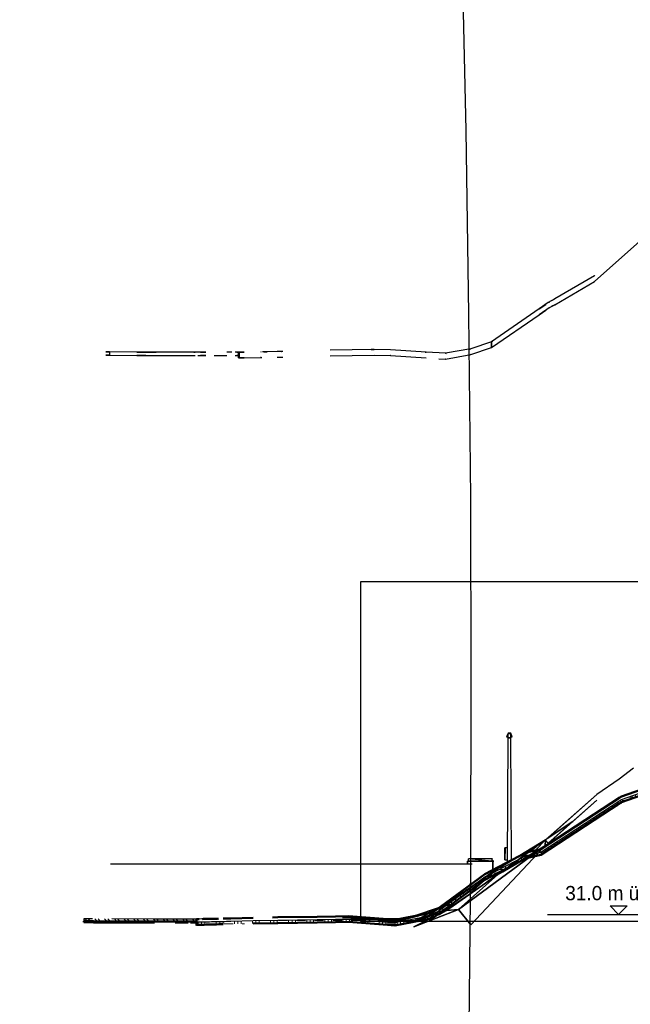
# Model space of a CAD drawing. Extents: x -805 to 3526, y -961 to 1039.
# Tile 439 of 471: x 1458 to 1479, y 28 to 62. Entities that reach past the tile are written whole.
import ezdxf
from ezdxf.enums import TextEntityAlignment as Align

# ---------------------------------------------------------------- set-up
doc = ezdxf.new("R2010")
doc.units = 0
doc.linetypes.add('AUSGEZOGEN', pattern=[2, 1, 1])
doc.layers.get('0').update_dxf_attribs({"color": 251})
for name, color, linetype, lineweight in [('EB-2236S-Q-BAL-LIN', 7, 'Continuous', 25), ('EB-2236S-Q-BAL-TXT', 7, 'Continuous', 50), ('TTK-B-Bestand', 252, 'Continuous', 35), ('VE22-087 - Bf_Dorsten-Hervest ModellRevit2021_rvt-1-Schnitt 2$0$A-FLOR', 192, 'Continuous', 9), ('VE22-087 - Bf_Dorsten-Hervest ModellRevit2021_rvt-1-Schnitt 2$0$A-FLOR-FNSH', 192, 'Continuous', 35), ('VE22-087 - Bf_Dorsten-Hervest ModellRevit2021_rvt-1-Schnitt 2$0$A-FLOR-MCUT', 51, 'Continuous', 9), ('VE22-087 - Bf_Dorsten-Hervest ModellRevit2021_rvt-1-Schnitt 2$0$A-FLOR-PATT', 8, 'Continuous', 35)]:
    doc.layers.add(name, color=color, linetype=linetype, lineweight=lineweight)
for name, color, linetype in [('Schnitt 3 cm', 251, 'Continuous'), ('Schnitt 3 m', 251, 'Continuous'), ('TTK-P-Bahnsteig', 12, 'Continuous'), ('TTK-P-PU', 12, 'Continuous'), ('TTK-P-QP Block', 162, 'Continuous'), ('TTK-P-TEXT', 12, 'AUSGEZOGEN'), ('TTK-P-Verm-ProVI', 112, 'Continuous')]:
    doc.layers.add(name, color=color, linetype=linetype)
doc.styles.add('AKG DIN 6776', font='AKG_DIN67.TTF')
doc.styles.add('PROVI', font='PROVI.SHX')
doc.dimstyles.new('TTK$6', dxfattribs={"dimtxt": 2.5, "dimasz": 2.5, "dimexe": 3.5, "dimexo": 0.1, "dimgap": 1, "dimtad": 1, "dimzin": 0, "dimtxsty": 'AKG DIN 6776', "dimblk": 'OBLIQUE', "dimcen": -0.09, "dimdle": 3, "dimse1": 1, "dimse2": 1, "dimclrd": 256, "dimclre": 256, "dimclrt": 256, "dimadec": 3, "dimazin": 0, "dimtfac": 1, "dimtofl": 0, "dimtmove": 0, "dimatfit": 3, "dimldrblk": 'OBLIQUE', "dimfxl": 7, "dimfxlon": 1, "dimtolj": 1, "dimtzin": 0, "dimlwd": -1, "dimlwe": -1, "dimarcsym": 0})
pattern_1 = [(0, (6.525, 36.271), (0.3175, 0.3175), [0.3175, -0.3175]), (0, (6.525, 36.39), (0.3175, 0.3175), [0.3175, -0.3175]), (0, (6.525, 36.509), (0.3175, 0.3175), [0.3175, -0.3175]), (90, (6.565, 36.549), (-0.3175, 0.3175), [0.3175, -0.3175]), (90, (6.684, 36.549), (-0.3175, 0.3175), [0.3175, -0.3175]), (90, (6.803, 36.549), (-0.3175, 0.3175), [0.3175, -0.3175])]

# ---------------------------------------------------------------- blocks, each defined once
blk = doc.blocks.new('Schnitt 3 cm N')
at = {"layer": 'Schnitt 3 cm'}
for p, q in [((-13990, -2756), (-12084, -1063)), ((-13990, -2556), (-15385, -3369)), ((-15385, -3569), (-13990, -2756)), ((-13984, -2550), (-13990, -2556)), ((-13990, -2556), (-13984, -2550)), ((-13990, -2756), (-13984, -2750)), ((-13984, -2750), (-13990, -2756)), ((-15385, -3369), (-15625, -3494)), ((-15488, -3426), (-15385, -3369)), ((-15385, -3369), (-15488, -3426)), ((-15936, -3720), (-17607, -4868)), ((-15625, -3494), (-15936, -3720)), ((-15936, -3720), (-15703, -3563)), ((-15703, -3563), (-15936, -3720)), ((-15936, -3920), (-15625, -3694)), ((-15703, -3763), (-15936, -3920)), ((-15936, -3920), (-15703, -3763)), ((-15625, -3494), (-15581, -3475)), ((-15581, -3475), (-15625, -3494)), ((-15625, -3694), (-15385, -3569)), ((-15581, -3675), (-15625, -3694)), ((-15625, -3694), (-15581, -3675)), ((-15385, -3569), (-15488, -3626)), ((-15488, -3626), (-15385, -3569)), ((-17607, -5068), (-15936, -3920)), ((-21731, -5145), (-23274, -5168)), ((-21731, -5145), (-21842, -5146)), ((-21842, -5146), (-21731, -5145)), ((-21159, -5149), (-21731, -5145)), ((-19907, -5239), (-21159, -5149)), ((-18335, -5122), (-19229, -5275)), ((-18335, -5122), (-18397, -5138)), ((-18397, -5138), (-18335, -5122)), ((-17607, -4868), (-18335, -5122)), ((-18335, -5322), (-17607, -5068)), ((-17579, -4852), (-17607, -4868)), ((-17607, -4868), (-17579, -4852)), ((-17607, -4868), (-17579, -4852)), ((-17579, -4852), (-17607, -4868)), ((-17607, -5068), (-17607, -4868)), ((-17607, -4868), (-17607, -5068)), ((-17607, -5068), (-17579, -5052)), ((-17579, -5052), (-17607, -5068)), ((-17579, -5052), (-17607, -5068)), ((-17607, -5068), (-17579, -5052)), ((-31023, -5221), (-31153, -5221)), ((-31153, -5221), (-31023, -5221)), ((-31153, -5341), (-31023, -5341)), ((-31023, -5341), (-31153, -5341)), ((-31023, -5221), (-31023, -5341)), ((-30052, -5232), (-31023, -5221)), ((-31023, -5341), (-30052, -5352)), ((-30062, -5233), (-30056, -5232)), ((-30056, -5232), (-30062, -5233)), ((-30056, -5352), (-30062, -5353)), ((-30062, -5353), (-30056, -5352)), ((-30056, -5232), (-30052, -5232)), ((-29382, -5232), (-30056, -5232)), ((-30056, -5232), (-29833, -5233)), ((-29833, -5233), (-30056, -5232)), ((-30056, -5232), (-29382, -5232)), ((-30052, -5232), (-30056, -5232)), ((-30052, -5352), (-30056, -5352)), ((-30056, -5352), (-29748, -5352)), ((-29833, -5353), (-30056, -5352)), ((-30056, -5352), (-29833, -5353)), ((-29748, -5352), (-30056, -5352)), ((-30056, -5352), (-30052, -5352)), ((-29382, -5232), (-30052, -5232)), ((-30052, -5352), (-29382, -5352)), ((-28020, -5232), (-29382, -5232)), ((-29382, -5352), (-28020, -5352)), ((-28069, -5233), (-28020, -5232)), ((-28020, -5232), (-28069, -5233)), ((-27827, -5232), (-28020, -5232)), ((-27919, -5352), (-27827, -5352)), ((-27827, -5232), (-27649, -5233)), ((-27649, -5233), (-27827, -5232)), ((-27745, -5232), (-27827, -5232)), ((-27649, -5353), (-27827, -5352)), ((-27827, -5352), (-27745, -5352)), ((-27827, -5352), (-27649, -5353)), ((-27346, -5353), (-26904, -5355)), ((-26727, -5235), (-26904, -5235)), ((-26554, -5235), (-26609, -5235)), ((-26609, -5355), (-26554, -5355)), ((-26500, -5235), (-26554, -5235)), ((-26469, -5235), (-26554, -5235)), ((-26554, -5235), (-26500, -5235)), ((-26554, -5355), (-26469, -5355)), ((-26554, -5355), (-26500, -5355)), ((-26500, -5355), (-26554, -5355)), ((-26500, -5235), (-26496, -5235)), ((-26496, -5235), (-26500, -5235)), ((-26496, -5355), (-26500, -5355)), ((-26500, -5355), (-26496, -5355)), ((-26496, -5355), (-26498, -5355)), ((-26498, -5355), (-26496, -5355)), ((-26496, -5355), (-26496, -5235)), ((-26469, -5235), (-26496, -5235)), ((-26496, -5235), (-26496, -5355)), ((-26496, -5235), (-26469, -5235)), ((-26496, -5235), (-26496, -5355)), ((-26496, -5355), (-26496, -5235)), ((-26496, -5235), (-26469, -5235)), ((-26469, -5235), (-26496, -5235)), ((-26496, -5435), (-26496, -5355)), ((-26496, -5355), (-26496, -5435)), ((-26469, -5355), (-26496, -5355)), ((-26496, -5355), (-26469, -5355)), ((-26496, -5435), (-26469, -5435)), ((-26469, -5435), (-26496, -5435)), ((-26298, -5232), (-26487, -5235)), ((-26487, -5235), (-26298, -5232)), ((-26298, -5232), (-26469, -5235)), ((-26469, -5235), (-26469, -5435)), ((-26469, -5355), (-26469, -5235)), ((-26469, -5434), (-26298, -5432)), ((-26469, -5435), (-26298, -5432)), ((-26298, -5432), (-26469, -5434)), ((-26336, -5233), (-26366, -5233)), ((-26366, -5233), (-26336, -5233)), ((-26366, -5433), (-26336, -5433)), ((-26336, -5433), (-26366, -5433)), ((-26298, -5432), (-25722, -5424)), ((-25698, -5423), (-25722, -5424)), ((-25722, -5424), (-25698, -5423)), ((-25722, -5424), (-25673, -5423)), ((-25709, -5224), (-25698, -5223)), ((-25698, -5223), (-25709, -5224)), ((-25485, -5220), (-25655, -5223)), ((-25611, -5222), (-25485, -5220)), ((-25485, -5220), (-25611, -5222)), ((-25144, -5216), (-25485, -5220)), ((-24998, -5214), (-25144, -5216)), ((-25144, -5416), (-24998, -5414)), ((-24991, -5213), (-24998, -5214)), ((-24945, -5213), (-24998, -5214)), ((-24998, -5214), (-24991, -5213)), ((-24998, -5414), (-24945, -5413)), ((-23274, -5368), (-21731, -5345)), ((-23267, -5368), (-23266, -5368)), ((-23266, -5368), (-23267, -5368)), ((-21731, -5345), (-21159, -5349)), ((-21146, -5351), (-21159, -5349)), ((-21159, -5349), (-21146, -5351)), ((-21159, -5349), (-19907, -5439)), ((-19907, -5239), (-19936, -5237)), ((-19936, -5237), (-19907, -5239)), ((-19229, -5275), (-19907, -5239)), ((-19459, -5463), (-19229, -5475)), ((-19229, -5275), (-19204, -5276)), ((-19204, -5276), (-19229, -5275)), ((-19229, -5475), (-18335, -5322)), ((-19215, -5475), (-19229, -5475)), ((-19229, -5475), (-19215, -5475)), ((-18397, -5338), (-18335, -5322)), ((-18335, -5322), (-18397, -5338))]:
    blk.add_line(p, q, dxfattribs=at)
blk = doc.blocks.new('PVI_HORIZ_PFEIL')
at = {"color": 0, "flags": 128}
blk.add_lwpolyline([(0, 0), (-3, 3), (3, 3), (0, 0)], dxfattribs=at)
blk = doc.blocks.new('ProVi SchnittF')
at = {"layer": 'EB-2236S-Q-BAL-LIN'}
blk.add_line((-12.879, 0), (9.317, 0), dxfattribs=at)
at = {"layer": 'EB-2236S-Q-BAL-LIN', "xscale": 0.1, "yscale": 0.1}
blk.add_blockref('PVI_HORIZ_PFEIL', (-10.379, 0), dxfattribs=at)
at = {"layer": 'Schnitt 3 cm', "xscale": 0.001, "yscale": 0.001, "zscale": 0.001}
blk.add_blockref('Schnitt 3 cm N', (2.768, 24.962), dxfattribs=at)
at = {"layer": 'EB-2236S-Q-BAL-TXT', "style": 'PROVI'}
blk.add_text('31.0 m ü.NN', height=0.5, dxfattribs=at).set_placement((-10.379, 0.5), align=Align.CENTER)
blk = doc.blocks.new('*D549')
at = {"layer": 'DEFPOINTS', "color": 0}
for p in [(1594.653, 36.74), (1594.306, 36.575), (8.223, 0)]:
    blk.add_point(p, dxfattribs=at)
at = {"layer": 'TTK-B-Bestand', "insert": (1594.109, 36.983), "char_height": 0.25, "attachment_point": 5, "style": 'AKG DIN 6776'}
blk.add_mtext('\\A1;36,588', dxfattribs=at)
blk = doc.blocks.new('_OBLIQUE')
at = {"color": 0, "linetype": 'ByBlock'}
blk.add_line((-0.5, -0.5), (0.5, 0.5), dxfattribs=at)
blk = doc.blocks.new('*D548')
at = {"layer": 'DEFPOINTS', "color": 0}
for p in [(1585.537, 36.771), (1585.046, 36.614), (-0.868, 0.031)]:
    blk.add_point(p, dxfattribs=at)
at = {"layer": 'TTK-B-Bestand', "insert": (1585.018, 37.014), "char_height": 0.25, "attachment_point": 5, "style": 'AKG DIN 6776'}
blk.add_mtext('\\A1;36,621', dxfattribs=at)
blk = doc.blocks.new('VE22-087 - Bf_Dorsten-Hervest ModellRevit2021_rvt-1-Schnitt 2$0$FP_2-Schnitt 2')
at = {"layer": 'VE22-087 - Bf_Dorsten-Hervest ModellRevit2021_rvt-1-Schnitt 2$0$A-FLOR', "color": 250, "lineweight": 25, "flags": 128}
blk.add_lwpolyline([(-17.614, 30.852), (-18.249, 30.841), (-18.296, 30.84)], dxfattribs=at)
at = {"layer": 'VE22-087 - Bf_Dorsten-Hervest ModellRevit2021_rvt-1-Schnitt 2$0$A-FLOR-PATT', "color": 63, "lineweight": 9}
for p, q in [((-18.113, 30.845), (-18.114, 30.845)), ((-17.776, 30.853), (-17.781, 30.853))]:
    blk.add_line(p, q, dxfattribs=at)
blk = doc.blocks.new('P-HP-Dorsten 2022  - Schnitt 2 Süden')
at = {"layer": 'VE22-087 - Bf_Dorsten-Hervest ModellRevit2021_rvt-1-Schnitt 2$0$A-FLOR-PATT', "lineweight": 9}
h = blk.add_hatch(dxfattribs=at)
h.set_pattern_fill('FP_3', color=40, style=0, pattern_type=2)
h.set_pattern_definition(pattern_1)
h.paths.add_polyline_path([(-9.996, 30.904), (-9.935, 30.921), (-8.171, 32.218), (-6.717, 32.972), (-6.205, 33.087), (-3.392, 34.926), (-3.377, 34.937), (-1.827, 35.48), (-1.827, 35.58), (-3.377, 35.037), (-3.392, 35.026), (-3.432, 34.999), (-6.205, 33.187), (-6.717, 33.072), (-8.171, 32.318), (-9.935, 31.021), (-9.996, 31.004)])
h = blk.add_hatch(dxfattribs=at)
h.set_pattern_fill('FP_1', color=40, style=0, pattern_type=2)
h.set_pattern_definition([(135, (6.525, 36.271), (-0.1710703, -0.1710703), []), (135, (6.639, 36.271), (-0.1710703, -0.1710703), [])])
h.paths.add_polyline_path([(-18.3, 30.756), (-18.3, 30.836), (-18.956, 30.837), (-19.448, 30.837), (-19.776, 30.837), (-22.256, 30.845), (-22.256, 30.765), (-21.912, 30.764), (-19.776, 30.757), (-19.038, 30.757)])
h = blk.add_hatch(dxfattribs=at)
h.set_pattern_fill('FP_3', color=40, style=0, pattern_type=2)
h.set_pattern_definition(pattern_1)
h.paths.add_polyline_path([(-11.334, 30.617), (-10.002, 30.871), (-10.002, 30.971), (-11.334, 30.717), (-11.588, 30.732), (-12.965, 30.837), (-13.419, 30.833), (-14.146, 30.82), (-15.444, 30.8), (-16.305, 30.783), (-17.194, 30.76), (-17.694, 30.75), (-18.3, 30.736), (-18.3, 30.636), (-17.492, 30.654), (-17.089, 30.663), (-16.305, 30.683), (-15.444, 30.7), (-14.066, 30.722), (-13.419, 30.733), (-12.965, 30.737), (-11.588, 30.632)])
h = blk.add_hatch(dxfattribs=at)
h.set_pattern_fill('FP_4', color=40, style=0, pattern_type=2)
h.set_pattern_definition([(10.769, (7.087, 34.344), (0.62376732, 0.15974415), [0.09524, -0.01905, 0.0254, -0.01905, -0.47622]), (10.769, (7.087, 34.344), (0.62376732, 0.15974415), [-0.15874, 0.09524, -0.38097]), (10.769, (7.056, 34.339), (0.62376732, 0.15974415), [0.0635, -0.04762, 0.09524, -0.04762, -0.38097]), (10.769, (7.056, 34.339), (0.62376732, 0.15974415), [-0.25398, 0.0635, -0.31748]), (10.769, (7.274, 34.397), (0.62376732, 0.15974415), [0.07937, -0.03175, 0.07937, -0.44447]), (10.769, (6.963, 34.346), (0.62376732, 0.15974415), [0.03175, -0.0635, 0.03175, -0.50796]), (90, (7.025, 34.358), (-0.62377, -0.07753), [0.0037, -0.03741]), (90, (7.212, 34.369), (-0.62377, -0.07753), [0.00411, -0.037]), (90, (7.368, 34.415), (-0.62377, -0.07753), [0.00411, -0.037]), (14.364, (7.293, 34.384), (2.544e-06, 0.041105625), [0.04553, -0.59837]), (187.085, (7.131, 34.353), (-0.62377058, -0.11863276), [0.04445, -0.58412]), (17.848, (7.274, 34.38), (5.3e-07, 0.0411086), [0.02931, -0.626]), (24.408, (7.243, 34.375), (4.28e-06, 0.041105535), [0.01661, -0.66838]), (24.408, (7.399, 34.421), (4.28e-06, 0.041105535), [0.01329, -0.6717]), (24.408, (7.037, 34.36), (4.28e-06, 0.041105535), [0.01163, -0.67336]), (175.802, (7.181, 34.363), (-5.86e-07, 0.04111034), [0.01517, -0.61028]), (175.802, (7.337, 34.409), (-5.86e-07, 0.04111034), [0.01214, -0.61331]), (175.802, (7.012, 34.356), (-5.9e-07, 0.04111034), [0.01062, -0.61483]), (183.342, (7.15, 34.357), (3.46e-06, 0.041110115), [0.02794, -0.59689])])
h.paths.add_polyline_path([(-11.334, 30.817), (-11.334, 30.817), (-10.002, 31.071), (-9.996, 31.073), (-9.996, 31.075), (-10.282, 31.024), (-11.36, 30.818)])
at = {"layer": 'VE22-087 - Bf_Dorsten-Hervest ModellRevit2021_rvt-1-Schnitt 2$0$A-FLOR', "color": 40, "lineweight": 25}
for p, q in [((-3.432, 34.899), (-3.533, 34.798)), ((-3.392, 34.926), (-3.4, 34.886)), ((-3.377, 34.937), (-3.35, 34.922)), ((-6.819, 32.917), (-6.717, 32.972)), ((-6.198, 33.056), (-6.205, 33.087)), ((-8.128, 32.238), (-8.171, 32.218)), ((-22.256, 30.845), (-22.177, 30.845)), ((-15.444, 30.9), (-15.444, 30.9)), ((-10.282, 31.024), (-9.996, 31.075)), ((-9.996, 31.073), (-10.002, 31.071)), ((-10.002, 30.871), (-9.988, 30.877)), ((-9.988, 30.877), (-9.996, 30.904)), ((-9.868, 30.959), (-9.988, 30.877)), ((-9.988, 30.877), (-9.935, 30.921)), ((-9.988, 30.877), (-9.973, 30.885)), ((-9.973, 30.885), (-9.988, 30.877)), ((-13.905, 30.724), (-14.066, 30.722)), ((-13.419, 30.733), (-13.408, 30.733)), ((-13.059, 30.736), (-12.965, 30.737)), ((-11.567, 30.622), (-11.588, 30.632)), ((-11.334, 30.617), (-11.394, 30.612))]:
    blk.add_line(p, q, dxfattribs=at)
for points in [[(-18.3, 30.716), (-18.313, 30.716), (-18.325, 30.716), (-18.338, 30.716)], [(-18.338, 30.636), (-18.325, 30.636), (-18.313, 30.636), (-18.3, 30.636)]]:
    blk.add_open_spline(points, degree=3, dxfattribs=at)
at = {"layer": 'VE22-087 - Bf_Dorsten-Hervest ModellRevit2021_rvt-1-Schnitt 2$0$A-FLOR-FNSH', "color": 40, "lineweight": 50}
for p, q in [((-1.827, 35.68), (-3.377, 35.137)), ((-3.377, 34.937), (-1.827, 35.48)), ((-3.432, 35.099), (-6.205, 33.287)), ((-6.205, 33.087), (-3.432, 34.899)), ((-3.392, 35.126), (-3.432, 35.099)), ((-3.432, 34.899), (-3.392, 34.926)), ((-3.377, 35.137), (-3.392, 35.126)), ((-3.392, 34.926), (-3.377, 34.937)), ((-6.717, 33.172), (-8.171, 32.418)), ((-6.205, 33.287), (-6.717, 33.172)), ((-8.171, 32.218), (-6.717, 32.972)), ((-6.717, 32.972), (-6.205, 33.087)), ((-8.171, 32.418), (-9.935, 31.121)), ((-9.935, 30.921), (-8.171, 32.218)), ((-9.935, 31.121), (-9.996, 31.104)), ((-9.996, 31.104), (-9.996, 31.004)), ((-22.256, 30.765), (-22.256, 30.725)), ((-22.256, 30.765), (-21.912, 30.764)), ((-21.912, 30.764), (-19.776, 30.757)), ((-18.3, 30.836), (-18.3, 30.736)), ((-18.3, 30.716), (-18.3, 30.756)), ((-16.305, 30.883), (-17.089, 30.863)), ((-15.444, 30.9), (-15.632, 30.897)), ((-14.066, 30.922), (-15.444, 30.9)), ((-13.419, 30.933), (-14.066, 30.922)), ((-12.965, 30.937), (-13.419, 30.933)), ((-11.588, 30.832), (-12.965, 30.937)), ((-11.334, 30.817), (-11.588, 30.832)), ((-10.002, 31.071), (-11.334, 30.817)), ((-11.334, 30.617), (-10.002, 30.871)), ((-10.002, 30.971), (-10.002, 31.071)), ((-10.002, 30.871), (-10.002, 30.971)), ((-9.996, 31.004), (-9.996, 30.904)), ((-9.996, 30.904), (-9.935, 30.921)), ((-22.256, 30.725), (-21.912, 30.724)), ((-21.912, 30.724), (-19.776, 30.717)), ((-18.3, 30.736), (-18.3, 30.636)), ((-16.305, 30.683), (-15.444, 30.7)), ((-15.444, 30.7), (-14.066, 30.722)), ((-14.066, 30.722), (-13.419, 30.733)), ((-13.419, 30.733), (-12.965, 30.737)), ((-12.965, 30.737), (-11.588, 30.632)), ((-11.588, 30.632), (-11.334, 30.617))]:
    blk.add_line(p, q, dxfattribs=at)
at = {"layer": 'VE22-087 - Bf_Dorsten-Hervest ModellRevit2021_rvt-1-Schnitt 2$0$A-FLOR-FNSH', "color": 40, "lineweight": 25}
for p, q in [((-21.955, 30.844), (-22.256, 30.845)), ((-22.256, 30.845), (-22.256, 30.765)), ((-19.776, 30.837), (-21.276, 30.842)), ((-18.3, 30.756), (-18.3, 30.836))]:
    blk.add_line(p, q, dxfattribs=at)
blk.add_open_spline([(-18.3, 30.836), (-18.519, 30.837), (-19.011, 30.838), (-19.503, 30.837), (-19.776, 30.837)], degree=3, knots=[0, 0, 0, 0, 0.444444, 1, 1, 1, 1], dxfattribs=at)
at = {"layer": 'VE22-087 - Bf_Dorsten-Hervest ModellRevit2021_rvt-1-Schnitt 2$0$A-FLOR-FNSH', "color": 40, "lineweight": 50}
for points in [[(-19.776, 30.757), (-19.53, 30.757), (-19.038, 30.758), (-18.546, 30.757), (-18.3, 30.756)], [(-18.209, 30.838), (-18.24, 30.837), (-18.27, 30.837), (-18.3, 30.836)], [(-17.896, 30.845), (-17.964, 30.844), (-18.033, 30.842), (-18.101, 30.841)], [(-17.627, 30.851), (-17.717, 30.849), (-17.806, 30.847), (-17.896, 30.845)], [(-17.526, 30.853), (-17.558, 30.853), (-17.589, 30.852), (-17.621, 30.851)], [(-17.089, 30.863), (-17.178, 30.861), (-17.268, 30.859), (-17.358, 30.857)], [(-19.052, 30.717), (-18.899, 30.717), (-18.746, 30.717), (-18.592, 30.717)], [(-18.514, 30.717), (-18.443, 30.716), (-18.371, 30.716), (-18.3, 30.716)]]:
    blk.add_open_spline(points, degree=3, dxfattribs=at)
blk.add_open_spline([(-18.3, 30.636), (-18.121, 30.64), (-17.829, 30.647), (-17.515, 30.654), (-17.38, 30.657), (-17.358, 30.657)], degree=3, knots=[0, 0, 0, 0, 0.4444444, 0.7222222, 0.7777778, 0.7777778, 0.7777778, 0.7777778], dxfattribs=at)
at = {"layer": 'VE22-087 - Bf_Dorsten-Hervest ModellRevit2021_rvt-1-Schnitt 2$0$A-FLOR-MCUT', "color": 40, "lineweight": 25}
for p, q in [((-3.377, 35.037), (-1.827, 35.58)), ((-6.205, 33.187), (-3.432, 34.999)), ((-3.432, 34.999), (-3.392, 35.026)), ((-3.392, 35.026), (-3.377, 35.037)), ((-6.717, 33.072), (-6.205, 33.187)), ((-8.171, 32.318), (-6.717, 33.072)), ((-9.935, 31.021), (-8.171, 32.318)), ((-17.087, 30.763), (-16.305, 30.783)), ((-16.305, 30.783), (-15.444, 30.8)), ((-15.444, 30.8), (-14.066, 30.822)), ((-14.066, 30.822), (-13.419, 30.833)), ((-13.419, 30.833), (-12.965, 30.837)), ((-12.965, 30.837), (-11.588, 30.732)), ((-11.334, 30.717), (-10.002, 30.971)), ((-9.996, 31.004), (-9.935, 31.021)), ((-11.588, 30.732), (-11.334, 30.717))]:
    blk.add_line(p, q, dxfattribs=at)
blk.add_open_spline([(-18.3, 30.736), (-18.098, 30.741), (-17.694, 30.75), (-17.289, 30.758), (-17.087, 30.763)], degree=3, dxfattribs=at)
at = {"layer": 'VE22-087 - Bf_Dorsten-Hervest ModellRevit2021_rvt-1-Schnitt 2$0$A-FLOR', "color": 40, "lineweight": 25}
blk.add_blockref('VE22-087 - Bf_Dorsten-Hervest ModellRevit2021_rvt-1-Schnitt 2$0$FP_2-Schnitt 2', (0, 0), dxfattribs=at)
blk = doc.blocks.new('*D536')
at = {"layer": 'DEFPOINTS', "color": 0}
for p in [(1593.426, 36.652), (1593.91, 36.652), (733.066, 0.107)]:
    blk.add_point(p, dxfattribs=at)
at = {"layer": 'TTK-P-TEXT', "insert": (1594.454, 36.896), "char_height": 0.25, "attachment_point": 5, "style": 'AKG DIN 6776'}
blk.add_mtext('\\A1;36,589', dxfattribs=at)

msp = doc.modelspace()

# ---------------------------------------------------------------- linework, layer by layer
at = {"layer": 'Schnitt 3 m', "color": 251}
for p, q in [((1479.4913, 36.1349), (1478.9906, 35.7477)), ((1478.9906, 35.7477), (1478.2043, 35.2079)), ((1478.2043, 35.2079), (1476.2982, 33.5148)), ((1476.2982, 33.3148), (1478.2043, 35.0079)), ((1478.2043, 35.2079), (1476.4015, 33.6207)), ((1476.4015, 33.6207), (1478.2043, 35.2079)), ((1476.4015, 33.4207), (1478.2043, 35.0079)), ((1478.2043, 35.0079), (1476.4015, 33.4207)), ((1477.3591, 34.2638), (1476.4668, 33.6646)), ((1476.4668, 33.6646), (1477.3591, 34.2638)), ((1476.4015, 33.6207), (1474.8052, 32.6508)), ((1474.8052, 32.6508), (1476.4015, 33.6207)), ((1476.2982, 33.5148), (1474.9025, 32.7016)), ((1476.3191, 33.5333), (1475.9596, 33.1522)), ((1475.9596, 33.1522), (1476.3191, 33.5333)), ((1476.4015, 33.6207), (1476.2982, 33.5148)), ((1476.2982, 33.5148), (1476.4015, 33.6207)), ((1476.4011, 33.6062), (1476.3963, 33.4176)), ((1476.3963, 33.4176), (1476.4011, 33.6062)), ((1476.408, 33.6123), (1476.4935, 33.5018)), ((1476.4935, 33.5018), (1476.408, 33.6123)), ((1476.102, 33.2005), (1473.3492, 31.1763)), ((1473.3492, 31.1763), (1476.102, 33.2005)), ((1473.7778, 30.6391), (1476.3191, 33.3333)), ((1476.3191, 33.3333), (1473.7778, 30.6391)), ((1474.8052, 32.4508), (1476.4015, 33.4207)), ((1476.4015, 33.4207), (1474.8052, 32.4508)), ((1474.8358, 32.4694), (1476.102, 33.4005)), ((1476.102, 33.4005), (1474.8358, 32.4694)), ((1474.9025, 32.5016), (1476.2982, 33.3148)), ((1474.9786, 32.9173), (1474.9792, 33.3373)), ((1474.9806, 33.3373), (1474.9792, 33.3373)), ((1474.9806, 33.3373), (1474.98, 32.9173)), ((1475.0688, 33.3376), (1474.9806, 33.3373)), ((1476.2982, 33.3148), (1476.4015, 33.4207)), ((1476.4015, 33.4207), (1476.2982, 33.3148)), ((1473.66, 32.8715), (1474.557, 32.8715)), ((1474.557, 32.8715), (1473.66, 32.8715)), ((1473.66, 32.8715), (1473.66, 32.7662)), ((1473.66, 32.7662), (1473.66, 32.8715)), ((1473.7049, 32.9515), (1473.7039, 32.9515)), ((1474.5212, 32.9515), (1473.7039, 32.9515)), ((1473.7039, 32.8715), (1473.7039, 32.9515)), ((1474.5212, 32.8715), (1473.7039, 32.9515)), ((1474.545, 32.9515), (1474.5212, 32.9515)), ((1474.5439, 32.8953), (1474.5212, 32.9515)), ((1474.5212, 32.9515), (1474.5212, 32.8715)), ((1474.557, 32.8715), (1474.584, 32.8715)), ((1474.557, 32.4999), (1474.557, 32.8715)), ((1474.584, 32.8715), (1474.557, 32.8715)), ((1474.557, 32.8715), (1474.557, 32.4999)), ((1474.98, 32.9173), (1474.9786, 32.9173)), ((1474.98, 32.9173), (1475.0664, 32.9176)), ((1473.7778, 32.7662), (1461.1296, 32.7662)), ((1474.7346, 32.6079), (1472.9206, 31.3354)), ((1472.9206, 31.3354), (1474.7346, 32.6079)), ((1474.7346, 32.6079), (1473.7742, 31.7542)), ((1473.7742, 31.7542), (1474.7346, 32.6079)), ((1473.7778, 31.9566), (1473.7778, 32.7662)), ((1473.8332, 32.7662), (1473.7778, 32.7662)), ((1474.3516, 32.3509), (1474.7346, 32.6079)), ((1474.7346, 32.6079), (1474.3516, 32.3509)), ((1474.6628, 32.5766), (1474.3516, 32.3509)), ((1474.9025, 32.7016), (1474.6628, 32.5766)), ((1474.6628, 32.5766), (1474.7346, 32.6079)), ((1474.7346, 32.6079), (1474.6628, 32.5766)), ((1474.6628, 32.3766), (1474.9025, 32.5016)), ((1474.7346, 32.6079), (1474.9025, 32.7016)), ((1474.9025, 32.7016), (1474.7346, 32.6079)), ((1474.9025, 32.5016), (1474.7346, 32.4079)), ((1474.7346, 32.4079), (1474.9025, 32.5016)), ((1474.3516, 32.3509), (1472.6807, 31.2027)), ((1472.6807, 31.0027), (1474.3516, 32.1509)), ((1472.9206, 31.1354), (1474.7346, 32.4079)), ((1474.7346, 32.4079), (1472.9206, 31.1354)), ((1473.3492, 31.1763), (1474.7346, 32.4079)), ((1474.7346, 32.4079), (1473.3492, 31.1763)), ((1474.7346, 32.4079), (1474.3516, 32.1509)), ((1474.3516, 32.1509), (1474.7346, 32.4079)), ((1474.3516, 32.1509), (1474.6628, 32.3766)), ((1474.7346, 32.4079), (1474.6628, 32.3766)), ((1474.6628, 32.3766), (1474.7346, 32.4079)), ((1471.6364, 30.8946), (1472.827, 31.3033)), ((1472.827, 31.3033), (1471.6364, 30.8946)), ((1473.3492, 31.1763), (1471.7759, 30.5653)), ((1471.7759, 30.5653), (1473.3492, 31.1763)), ((1472.592, 31.1718), (1471.7759, 30.7653)), ((1471.7759, 30.7653), (1472.592, 31.1718)), ((1471.7759, 30.7653), (1472.6807, 31.1167)), ((1472.6807, 31.1167), (1471.7759, 30.7653)), ((1472.6807, 31.2027), (1471.9526, 30.9485)), ((1472.9206, 31.3354), (1472.6807, 31.2027)), ((1472.6807, 31.2027), (1472.9206, 31.3354)), ((1472.6807, 31.2027), (1472.9206, 31.3354)), ((1472.9206, 31.3354), (1472.6807, 31.2027)), ((1472.6807, 31.0027), (1472.6807, 31.2027)), ((1472.6807, 31.2027), (1472.6807, 31.0027)), ((1472.6807, 31.0027), (1472.9206, 31.1354)), ((1472.9206, 31.1354), (1472.6807, 31.0027)), ((1472.9206, 31.1354), (1472.6807, 31.0027)), ((1472.6807, 31.0027), (1472.9206, 31.1354)), ((1473.2042, 31.3625), (1472.9206, 31.3354)), ((1472.9206, 31.3354), (1473.2042, 31.3625)), ((1472.9206, 31.3354), (1473.2042, 31.3625)), ((1473.2042, 31.3625), (1472.9206, 31.3354)), ((1472.9206, 31.1354), (1473.3492, 31.1763)), ((1473.3492, 31.1763), (1472.9206, 31.1354)), ((1473.3492, 31.1763), (1472.9206, 31.1354)), ((1472.9206, 31.1354), (1473.3492, 31.1763)), ((1473.3492, 31.1763), (1473.7778, 30.6391)), ((1473.7778, 30.6391), (1473.3492, 31.1763)), ((1473.7778, 30.6391), (1473.3492, 31.1763)), ((1473.3492, 31.1763), (1473.7778, 30.6391)), ((1470.3807, 30.8316), (1469.1291, 30.9221)), ((1470.3807, 30.8316), (1469.2774, 30.8925)), ((1469.2774, 30.8925), (1470.3807, 30.8316)), ((1469.5694, 30.8527), (1471.7759, 30.7653)), ((1471.3168, 30.7848), (1469.5694, 30.8527)), ((1469.5694, 30.8527), (1471.3168, 30.7848)), ((1471.7759, 30.7653), (1469.5694, 30.8527)), ((1470.1392, 30.8491), (1471.3257, 30.8415)), ((1471.3257, 30.8415), (1470.1392, 30.8491)), ((1470.2463, 30.8414), (1471.07, 30.7978)), ((1471.07, 30.7978), (1470.2463, 30.8414)), ((1471.0588, 30.7959), (1470.3807, 30.8316)), ((1471.9526, 30.9485), (1471.0588, 30.7959)), ((1471.0588, 30.7959), (1471.3168, 30.7848)), ((1471.3168, 30.7848), (1471.0588, 30.7959)), ((1471.9526, 30.9485), (1471.3168, 30.7848)), ((1471.3168, 30.7848), (1471.9526, 30.9485)), ((1471.3168, 30.7848), (1471.7759, 30.7653)), ((1471.7759, 30.7653), (1471.3168, 30.7848)), ((1472.6807, 31.0531), (1471.6364, 30.6946)), ((1471.6364, 30.6946), (1472.6807, 31.0531)), ((1471.7759, 30.5653), (1472.592, 30.9718)), ((1472.592, 30.9718), (1471.7759, 30.5653)), ((1471.9526, 30.7485), (1472.6807, 31.0027)), ((1471.9629, 30.838), (1472.0543, 30.838)), ((1472.0543, 30.838), (1471.9629, 30.838))]:
    msp.add_line(p, q, dxfattribs=at)
for points in [[(1475.1721, 37.2325), (1475.2358, 37.2325), (1475.1821, 37.3655), (1475.0945, 37.3655), (1475.0377, 37.2325), (1475.0923, 37.2325)], [(1475.1721, 37.1981), (1475.0923, 37.1981), (1475.0923, 37.3481), (1475.1721, 37.3481), (1475.1721, 37.1981)], [(1475.0655, 32.809), (1475.0937, 37.1981), (1475.1707, 37.1981), (1475.1982, 32.8896)]]:
    msp.add_lwpolyline(points, dxfattribs=at)
at = {"layer": 'TTK-P-Bahnsteig', "color": 251}
msp.add_circle((473.7851, 39.1322), 1000, dxfattribs=at)
at = {"layer": 'TTK-P-Verm-ProVI', "color": 251}
msp.add_lwpolyline([(1469.908, 30.7667), (1501.4082, 30.7667), (1501.4082, 42.6684), (1469.908, 42.6684)], close=True, dxfattribs=at)

# ---------------------------------------------------------------- block references
at = {"layer": 'TTK-P-PU', "color": 251}
msp.add_blockref('ProVi SchnittF', (1489.3507, 30.9999), dxfattribs=at)
at = {"layer": 'TTK-P-QP Block', "color": 251}
msp.add_blockref('P-HP-Dorsten 2022  - Schnitt 2 Süden', (1482.4448, 0.0001), dxfattribs=at)

# ---------------------------------------------------------------- dimensions: what is measured, and where the dimension line sits
at = {"layer": 'TTK-B-Bestand', "color": 251}
for feature_location, offset, origin, text, picture, middle in [((1585.0459, 36.614), (0.4461, 0.1576), (-0.8681, 0.0309), '36,621', '*D548', (1585.0178, 37.0144)), ((1594.3062, 36.5752), (0.2947, 0.1656), (8.2233, 0), '36,588', '*D549', (1594.1093, 36.9835))]:
    dim = msp.add_ordinate_dim(feature_location=feature_location, offset=offset, dtype=0, origin=origin, text=text, dimstyle='TTK$6', override={"dimscale": 0, "dimdec": 3, "dimtmove": 1, "dimfxlon": 0}, dxfattribs=at)
    dim.commit()
    dim.dimension.update_dxf_attribs({"geometry": picture, "text_midpoint": middle})
at = {"layer": 'TTK-P-TEXT', "color": 251}
dim = msp.add_ordinate_dim(feature_location=(1593.4264, 36.6522), offset=(0.4831, 0), dtype=0, origin=(733.0659, 0.1071), text='36,589', dimstyle='TTK$6', override={"dimscale": 0, "dimfxlon": 0}, dxfattribs=at)
dim.commit()
dim.dimension.update_dxf_attribs({"geometry": '*D536', "text_midpoint": (1594.4538, 36.896)})

doc.saveas('drawing.dxf')
